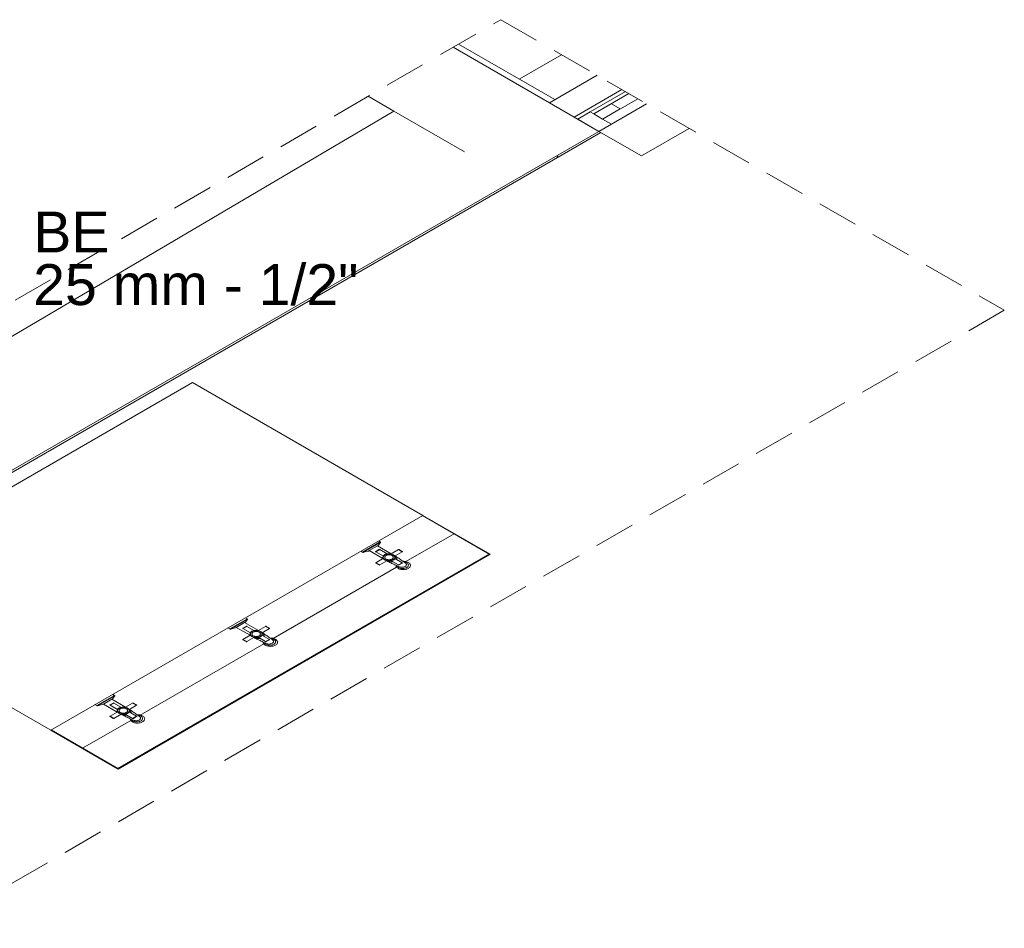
# Model space of a CAD drawing. Header units: millimetres. Extents: x 567 to 934, y -1 to 364.
# Tile 519 of 656: x 820.3 to 825.12, y 3.84 to 8.28. Entities that reach past the tile are written whole.
import ezdxf

# ---------------------------------------------------------------- set-up
doc = ezdxf.new("R2010")
doc.units = ezdxf.units.MM
doc.header["$MEASUREMENT"] = 0
doc.linetypes.add('JIS_02_2.0', pattern=[0.3, 0.2, -0.1])
doc.linetypes.add('NULL', pattern=[0])
doc.layers.add('ARQ FINA', color=8, linetype='Continuous')
doc.layers.add('DI-Área do detalhe', color=10, linetype='JIS_02_2.0', lineweight=0)
doc.layers.add('Textos', color=7, linetype='Continuous', lineweight=9)
doc.styles.add('Arial', font='arial.ttf')

msp = doc.modelspace()

# ---------------------------------------------------------------- linework, layer by layer
at = {"layer": 'ARQ FINA', "lineweight": 5}
for p, q in [((822.8935, 7.8739), (822.4235, 8.1452)), ((822.9194, 7.8889), (822.4495, 8.1602)), ((822.9531, 8.1084), (822.7462, 7.9889)), ((823.1264, 8.0084), (822.8935, 7.8739)), ((822.1334, 7.8327), (822.0078, 7.9052)), ((823.0147, 7.8039), (823.2476, 7.9384)), ((823.0926, 7.8289), (823.2649, 7.9284)), ((823.11, 7.8189), (823.2822, 7.9184)), ((823.3255, 7.8934), (823.1533, 7.7939)), ((822.8935, 7.8739), (823.0147, 7.8039)), ((823.11, 7.8189), (823.1966, 7.8689)), ((823.1966, 7.8689), (823.2399, 7.8439)), ((823.3688, 7.8684), (823.1966, 7.7689)), ((817.5979, 5.1586), (822.1334, 7.8327)), ((822.1334, 7.8327), (822.4778, 7.6339)), ((823.1359, 7.7339), (823.0147, 7.8039)), ((823.0926, 7.8289), (823.032, 7.7939)), ((823.11, 7.8189), (823.0926, 7.8289)), ((823.1533, 7.7939), (823.11, 7.8189)), ((823.1533, 7.7939), (823.11, 7.8189)), ((823.2399, 7.8439), (823.1533, 7.7939)), ((823.032, 7.7939), (823.1359, 7.7339)), ((823.1359, 7.7339), (823.1966, 7.7689)), ((823.1966, 7.7689), (823.1533, 7.7939)), ((823.3438, 7.6139), (823.5767, 7.7484)), ((818.1366, 4.8475), (823.1359, 7.7339)), ((818.1453, 4.8425), (823.1446, 7.7289)), ((823.1359, 7.7339), (823.3438, 7.6139)), ((822.9281, 7.6139), (822.9368, 7.6089)), ((821.149, 6.5067), (819.3303, 5.4567)), ((822.2748, 5.8567), (821.149, 6.5067)), ((820.4562, 4.8067), (822.2748, 5.8567)), ((822.6022, 5.6657), (822.2731, 5.8557)), ((822.2748, 5.8567), (822.6039, 5.6667)), ((821.9804, 5.6767), (822.067, 5.7267)), ((822.0583, 5.7317), (822.067, 5.7267)), ((822.1922, 5.6307), (822.4275, 5.7665)), ((821.9804, 5.6767), (821.9717, 5.6817)), ((822.0678, 5.7243), (821.9845, 5.6762)), ((822.0091, 5.6824), (821.9845, 5.6762)), ((822.0127, 5.6844), (822.0091, 5.6824)), ((822.0127, 5.6844), (822.0536, 5.7081)), ((822.0799, 5.6456), (822.0127, 5.6844)), ((822.0451, 5.6784), (822.0641, 5.6893)), ((822.0606, 5.6893), (822.0451, 5.6804)), ((822.0572, 5.7101), (822.0536, 5.7081)), ((822.0536, 5.7081), (822.1208, 5.6692)), ((822.0678, 5.7243), (822.0572, 5.7101)), ((822.0641, 5.6893), (822.1009, 5.6681)), ((822.1208, 5.6692), (822.1557, 5.6893)), ((822.1747, 5.6784), (822.1557, 5.6893)), ((822.1591, 5.6893), (822.1747, 5.6804)), ((820.7818, 4.6187), (822.6004, 5.6687)), ((820.7852, 4.6167), (822.6039, 5.6667)), ((822.0819, 5.6571), (822.0451, 5.6784)), ((822.0451, 5.6255), (822.0799, 5.6456)), ((822.0989, 5.6346), (822.0641, 5.6145)), ((822.1189, 5.6358), (822.1557, 5.6145)), ((822.1747, 5.6255), (822.1379, 5.6467)), ((822.1747, 5.6784), (822.1398, 5.6583)), ((822.1778, 5.6323), (822.1885, 5.6244)), ((822.6004, 5.6687), (822.6039, 5.6667)), ((822.6022, 5.6657), (822.6039, 5.6667)), ((821.5427, 5.2557), (822.1466, 5.6044)), ((822.0451, 5.6255), (822.0641, 5.6145)), ((822.0606, 5.6145), (822.0451, 5.6235)), ((822.1439, 5.6127), (822.1577, 5.6065)), ((822.1557, 5.6145), (822.1747, 5.6255)), ((822.1747, 5.6235), (822.1591, 5.6145)), ((819.3303, 5.4567), (820.4562, 4.8067)), ((821.3309, 5.3017), (821.4175, 5.3517)), ((821.4183, 5.3493), (821.3349, 5.3012)), ((821.4183, 5.3493), (821.4076, 5.3351)), ((821.4088, 5.3567), (821.4175, 5.3517)), ((821.3309, 5.3017), (821.3222, 5.3067)), ((821.3596, 5.3074), (821.3349, 5.3012)), ((821.3632, 5.3094), (821.3596, 5.3074)), ((821.3632, 5.3094), (821.4041, 5.3331)), ((821.4304, 5.2706), (821.3632, 5.3094)), ((821.3956, 5.3034), (821.4146, 5.3143)), ((821.4111, 5.3143), (821.3956, 5.3054)), ((821.4323, 5.2821), (821.3956, 5.3034)), ((821.4076, 5.3351), (821.4041, 5.3331)), ((821.4041, 5.3331), (821.4713, 5.2942)), ((821.4146, 5.3143), (821.4514, 5.2931)), ((821.4713, 5.2942), (821.5061, 5.3143)), ((821.5251, 5.3034), (821.4903, 5.2833)), ((821.5251, 5.3034), (821.5061, 5.3143)), ((821.5096, 5.3143), (821.5251, 5.3054)), ((821.3956, 5.2505), (821.4304, 5.2706)), ((821.3956, 5.2505), (821.4146, 5.2395)), ((821.4111, 5.2395), (821.3956, 5.2485)), ((821.4494, 5.2596), (821.4146, 5.2395)), ((821.4694, 5.2608), (821.5061, 5.2395)), ((821.5251, 5.2505), (821.4884, 5.2717)), ((821.5061, 5.2395), (821.5251, 5.2505)), ((821.5251, 5.2485), (821.5096, 5.2395)), ((821.5283, 5.2573), (821.539, 5.2494)), ((820.8932, 4.8807), (821.4971, 5.2294)), ((821.4944, 5.2377), (821.5081, 5.2315)), ((820.6814, 4.9267), (820.768, 4.9767)), ((820.7688, 4.9743), (820.6854, 4.9262)), ((820.7136, 4.9344), (820.7545, 4.9581)), ((820.7581, 4.9601), (820.7545, 4.9581)), ((820.7545, 4.9581), (820.8218, 4.9192)), ((820.7688, 4.9743), (820.7581, 4.9601)), ((820.7593, 4.9817), (820.768, 4.9767)), ((820.6814, 4.9267), (820.6726, 4.9317)), ((820.7101, 4.9324), (820.6854, 4.9262)), ((820.7136, 4.9344), (820.7101, 4.9324)), ((820.7809, 4.8956), (820.7136, 4.9344)), ((820.7461, 4.9284), (820.7651, 4.9393)), ((820.7616, 4.9393), (820.7461, 4.9304)), ((820.7828, 4.9071), (820.7461, 4.9284)), ((820.7651, 4.9393), (820.8018, 4.9181)), ((820.8218, 4.9192), (820.8566, 4.9393)), ((820.8756, 4.9284), (820.8408, 4.9083)), ((820.8756, 4.9284), (820.8566, 4.9393)), ((820.8601, 4.9393), (820.8756, 4.9304)), ((820.7461, 4.8755), (820.7809, 4.8956)), ((820.7461, 4.8755), (820.7651, 4.8645)), ((820.7616, 4.8645), (820.7461, 4.8735)), ((820.7999, 4.8846), (820.7651, 4.8645)), ((820.8199, 4.8858), (820.8566, 4.8645)), ((820.8756, 4.8755), (820.8389, 4.8967)), ((820.8449, 4.8627), (820.8586, 4.8565)), ((820.8566, 4.8645), (820.8756, 4.8755)), ((820.8756, 4.8735), (820.8601, 4.8645)), ((820.8787, 4.8823), (820.8895, 4.8744)), ((820.6123, 4.7185), (820.8476, 4.8544)), ((820.7852, 4.6167), (820.4562, 4.8067)), ((820.4579, 4.8077), (820.787, 4.6177)), ((820.7852, 4.6167), (820.7818, 4.6187)), ((820.7852, 4.6167), (820.787, 4.6177))]:
    msp.add_line(p, q, dxfattribs=at)
for points in [[(822.0678, 5.7243), (822.068, 5.7246), (822.0681, 5.7249), (822.0681, 5.7252), (822.0681, 5.7254), (822.068, 5.7257), (822.0679, 5.726), (822.0676, 5.7262), (822.0674, 5.7265), (822.067, 5.7267)], [(822.0451, 5.6804), (822.045, 5.6803), (822.0448, 5.6802), (822.0447, 5.6801), (822.0446, 5.68), (822.0445, 5.6799), (822.0445, 5.6797), (822.0444, 5.6796), (822.0444, 5.6795), (822.0444, 5.6794), (822.0444, 5.6792), (822.0444, 5.6791), (822.0445, 5.679), (822.0445, 5.6789), (822.0446, 5.6788), (822.0447, 5.6787), (822.0448, 5.6786), (822.045, 5.6785), (822.0451, 5.6784)], [(822.0641, 5.6893), (822.0638, 5.6895), (822.0634, 5.6896), (822.063, 5.6897), (822.0626, 5.6898), (822.0622, 5.6898), (822.0617, 5.6897), (822.0613, 5.6896), (822.061, 5.6895), (822.0606, 5.6893)], [(822.1591, 5.6893), (822.1588, 5.6895), (822.1584, 5.6896), (822.158, 5.6897), (822.1576, 5.6898), (822.1572, 5.6898), (822.1568, 5.6897), (822.1564, 5.6896), (822.156, 5.6895), (822.1557, 5.6893)], [(822.1747, 5.6784), (822.1749, 5.6786), (822.1752, 5.6788), (822.1753, 5.679), (822.1754, 5.6792), (822.1754, 5.6795), (822.1753, 5.6797), (822.1752, 5.68), (822.1749, 5.6802), (822.1747, 5.6804)], [(821.9804, 5.6767), (821.9808, 5.6765), (821.9812, 5.6763), (821.9816, 5.6762), (821.9821, 5.6761), (821.9826, 5.6761), (821.983, 5.676), (821.9835, 5.6761), (821.984, 5.6761), (821.9845, 5.6762)], [(822.0815, 5.6574), (822.0805, 5.6553), (822.08, 5.6532), (822.08, 5.6511), (822.0804, 5.649), (822.0812, 5.6469), (822.0825, 5.6449), (822.0842, 5.643), (822.0863, 5.6412), (822.0887, 5.6397), (822.0915, 5.6382), (822.0945, 5.637), (822.0978, 5.6361), (822.1013, 5.6353), (822.1048, 5.6348), (822.1085, 5.6346), (822.1122, 5.6346), (822.1158, 5.6349), (822.1194, 5.6355)], [(822.1298, 5.6634), (822.126, 5.6653), (822.1218, 5.6667), (822.1172, 5.6676), (822.1123, 5.6681), (822.1074, 5.6681), (822.1026, 5.6676), (822.098, 5.6667), (822.0937, 5.6653), (822.09, 5.6634), (822.0868, 5.6613), (822.0844, 5.6588), (822.0827, 5.6561), (822.0818, 5.6534), (822.0818, 5.6505), (822.0827, 5.6477), (822.0844, 5.6451), (822.0868, 5.6426), (822.09, 5.6404), (822.0937, 5.6386), (822.098, 5.6372), (822.1026, 5.6362), (822.1074, 5.6357), (822.1123, 5.6357), (822.1172, 5.6362), (822.1218, 5.6372), (822.126, 5.6386), (822.1298, 5.6404), (822.133, 5.6426), (822.1354, 5.6451), (822.1371, 5.6477), (822.1379, 5.6505), (822.1379, 5.6534), (822.1371, 5.6561), (822.1354, 5.6588), (822.133, 5.6613), (822.1298, 5.6634)], [(822.1009, 5.6681), (822.0978, 5.6677), (822.0948, 5.6671), (822.092, 5.6662), (822.0894, 5.6651), (822.0871, 5.6638), (822.0852, 5.6623), (822.0837, 5.6607), (822.0826, 5.6589), (822.0819, 5.6571)], [(822.0825, 5.6558), (822.0826, 5.6559), (822.0826, 5.6561), (822.0826, 5.6563), (822.0825, 5.6564), (822.0825, 5.6566), (822.0824, 5.6567), (822.0822, 5.6569), (822.0821, 5.657), (822.0819, 5.6571)], [(822.1247, 5.6605), (822.1219, 5.6618), (822.1187, 5.6629), (822.1153, 5.6636), (822.1117, 5.664), (822.1081, 5.664), (822.1045, 5.6636), (822.101, 5.6629), (822.0979, 5.6618), (822.0951, 5.6605), (822.0927, 5.6589), (822.0909, 5.657), (822.0897, 5.6551), (822.089, 5.653), (822.089, 5.6509), (822.0897, 5.6488), (822.0909, 5.6468), (822.0927, 5.645), (822.0951, 5.6434), (822.0979, 5.642), (822.101, 5.641), (822.1045, 5.6403), (822.1081, 5.6399), (822.1117, 5.6399), (822.1153, 5.6403), (822.1187, 5.641), (822.1219, 5.642), (822.1247, 5.6434), (822.127, 5.645), (822.1288, 5.6468), (822.1301, 5.6488), (822.1307, 5.6509), (822.1307, 5.653), (822.1301, 5.6551), (822.1288, 5.657), (822.127, 5.6589), (822.1247, 5.6605)], [(822.0989, 5.6346), (822.1038, 5.6321), (822.1088, 5.6297), (822.1137, 5.6272), (822.1187, 5.6247), (822.1237, 5.6223), (822.1287, 5.6199), (822.1337, 5.6175), (822.1388, 5.6151), (822.1439, 5.6127)], [(822.0997, 5.6351), (822.1026, 5.6339), (822.1056, 5.6329), (822.1088, 5.632), (822.1121, 5.6313), (822.1154, 5.6307), (822.1189, 5.6302), (822.1224, 5.6299), (822.1259, 5.6297), (822.1294, 5.6297)], [(822.1384, 5.6464), (822.1394, 5.6485), (822.1399, 5.6506), (822.1399, 5.6527), (822.1395, 5.6548), (822.1387, 5.6569), (822.1374, 5.6589), (822.1357, 5.6608), (822.1336, 5.6626), (822.1312, 5.6642), (822.1284, 5.6656), (822.1254, 5.6668), (822.1221, 5.6677), (822.1186, 5.6685), (822.115, 5.669), (822.1114, 5.6692), (822.1077, 5.6692), (822.104, 5.6689), (822.1005, 5.6683)], [(822.1009, 5.6681), (822.1011, 5.668), (822.1013, 5.6679), (822.1015, 5.6678), (822.1017, 5.6678), (822.102, 5.6677), (822.1022, 5.6677), (822.1025, 5.6677), (822.1027, 5.6677), (822.103, 5.6677)], [(822.1189, 5.6358), (822.1187, 5.6359), (822.1184, 5.636), (822.1182, 5.636), (822.1179, 5.6361), (822.1176, 5.6362), (822.1174, 5.6362), (822.1171, 5.6362), (822.1168, 5.6362), (822.1165, 5.6361)], [(822.1189, 5.6358), (822.122, 5.6362), (822.125, 5.6368), (822.1278, 5.6377), (822.1304, 5.6388), (822.1326, 5.6401), (822.1345, 5.6416), (822.1361, 5.6432), (822.1372, 5.6449), (822.1379, 5.6467)], [(822.1372, 5.648), (822.1372, 5.6478), (822.1372, 5.6477), (822.1372, 5.6475), (822.1373, 5.6474), (822.1373, 5.6472), (822.1374, 5.6471), (822.1376, 5.647), (822.1377, 5.6468), (822.1379, 5.6467)], [(822.1384, 5.6464), (822.139, 5.6476), (822.1395, 5.6488), (822.1398, 5.6501), (822.1399, 5.6513), (822.1399, 5.6526), (822.1398, 5.6538), (822.1395, 5.655), (822.139, 5.6562), (822.1384, 5.6574)], [(822.1484, 5.6407), (822.1484, 5.6427), (822.1481, 5.6447), (822.1476, 5.6467), (822.1468, 5.6487), (822.1457, 5.6507), (822.1444, 5.6526), (822.1428, 5.6544), (822.1411, 5.6561), (822.1391, 5.6578)], [(822.1778, 5.6323), (822.1737, 5.6352), (822.1696, 5.6382), (822.1654, 5.6411), (822.1612, 5.644), (822.157, 5.6469), (822.1527, 5.6497), (822.1485, 5.6526), (822.1442, 5.6554), (822.1398, 5.6583)], [(822.1439, 5.6127), (822.144, 5.61), (822.1448, 5.6074), (822.1461, 5.6048), (822.1481, 5.6023), (822.1506, 5.6), (822.1536, 5.5979), (822.157, 5.5961), (822.1609, 5.5945), (822.165, 5.5933), (822.1694, 5.5924), (822.174, 5.5918), (822.1787, 5.5916), (822.1834, 5.5917), (822.188, 5.5922), (822.1924, 5.5931), (822.1967, 5.5943), (822.2006, 5.5957), (822.2041, 5.5975), (822.2072, 5.5996), (822.2098, 5.6018), (822.2118, 5.6043), (822.2133, 5.6068), (822.2142, 5.6095), (822.2144, 5.6122), (822.2141, 5.6149), (822.2131, 5.6176), (822.2115, 5.6201), (822.2093, 5.6225), (822.2066, 5.6247), (822.2035, 5.6267), (822.1998, 5.6284), (822.1959, 5.6299), (822.1916, 5.631), (822.1871, 5.6318), (822.1825, 5.6322), (822.1778, 5.6323)], [(822.0451, 5.6255), (822.045, 5.6254), (822.0448, 5.6253), (822.0447, 5.6252), (822.0446, 5.6251), (822.0445, 5.625), (822.0445, 5.6249), (822.0444, 5.6248), (822.0444, 5.6246), (822.0444, 5.6245), (822.0444, 5.6244), (822.0444, 5.6243), (822.0445, 5.6241), (822.0445, 5.624), (822.0446, 5.6239), (822.0447, 5.6238), (822.0448, 5.6237), (822.045, 5.6236), (822.0451, 5.6235)], [(822.0606, 5.6145), (822.061, 5.6144), (822.0613, 5.6143), (822.0617, 5.6142), (822.0622, 5.6141), (822.0626, 5.6141), (822.063, 5.6142), (822.0634, 5.6143), (822.0638, 5.6144), (822.0641, 5.6145)], [(822.1484, 5.6107), (822.1496, 5.6081), (822.1515, 5.6057), (822.154, 5.6035), (822.1571, 5.6016), (822.1607, 5.6), (822.1647, 5.5987), (822.169, 5.5978), (822.1734, 5.5973), (822.178, 5.5973), (822.1825, 5.5976), (822.1869, 5.5984), (822.191, 5.5996), (822.1947, 5.6011), (822.1979, 5.603), (822.2005, 5.6051), (822.2026, 5.6075), (822.2039, 5.61), (822.2046, 5.6126), (822.2045, 5.6152), (822.2037, 5.6178), (822.2021, 5.6203), (822.1999, 5.6226), (822.1971, 5.6247), (822.1937, 5.6265), (822.1899, 5.6279), (822.1858, 5.629), (822.1814, 5.6297)], [(822.1557, 5.6145), (822.156, 5.6144), (822.1564, 5.6143), (822.1568, 5.6142), (822.1572, 5.6141), (822.1576, 5.6141), (822.158, 5.6142), (822.1584, 5.6143), (822.1588, 5.6144), (822.1591, 5.6145)], [(822.1577, 5.6065), (822.1606, 5.6051), (822.1639, 5.604), (822.1675, 5.6033), (822.1712, 5.6029), (822.175, 5.6029), (822.1788, 5.6033), (822.1823, 5.604), (822.1856, 5.6051), (822.1885, 5.6065)], [(822.1747, 5.6235), (822.1749, 5.6237), (822.1752, 5.6239), (822.1753, 5.6241), (822.1754, 5.6244), (822.1754, 5.6246), (822.1753, 5.6249), (822.1752, 5.6251), (822.1749, 5.6253), (822.1747, 5.6255)], [(822.1885, 5.6065), (822.191, 5.6082), (822.1929, 5.6101), (822.1942, 5.6122), (822.1949, 5.6143), (822.1949, 5.6165), (822.1942, 5.6187), (822.1929, 5.6208), (822.191, 5.6227), (822.1885, 5.6244)], [(821.4183, 5.3493), (821.4185, 5.3496), (821.4186, 5.3499), (821.4186, 5.3502), (821.4186, 5.3504), (821.4185, 5.3507), (821.4183, 5.351), (821.4181, 5.3512), (821.4178, 5.3515), (821.4175, 5.3517)], [(821.3309, 5.3017), (821.3313, 5.3015), (821.3317, 5.3013), (821.3321, 5.3012), (821.3326, 5.3011), (821.333, 5.3011), (821.3335, 5.301), (821.334, 5.3011), (821.3345, 5.3011), (821.3349, 5.3012)], [(821.3956, 5.3054), (821.3953, 5.3052), (821.3951, 5.305), (821.3949, 5.3047), (821.3949, 5.3045), (821.3949, 5.3042), (821.3949, 5.304), (821.3951, 5.3038), (821.3953, 5.3036), (821.3956, 5.3034)], [(821.4146, 5.3143), (821.4143, 5.3145), (821.4139, 5.3146), (821.4135, 5.3147), (821.4131, 5.3148), (821.4126, 5.3148), (821.4122, 5.3147), (821.4118, 5.3146), (821.4114, 5.3145), (821.4111, 5.3143)], [(821.4889, 5.2714), (821.4898, 5.2735), (821.4903, 5.2756), (821.4904, 5.2777), (821.49, 5.2798), (821.4891, 5.2819), (821.4879, 5.2839), (821.4862, 5.2858), (821.4841, 5.2876), (821.4816, 5.2892), (821.4789, 5.2906), (821.4758, 5.2918), (821.4726, 5.2927), (821.4691, 5.2935), (821.4655, 5.294), (821.4619, 5.2942), (821.4582, 5.2942), (821.4545, 5.2939), (821.451, 5.2933)], [(821.5096, 5.3143), (821.5093, 5.3145), (821.5089, 5.3146), (821.5085, 5.3147), (821.5081, 5.3148), (821.5077, 5.3148), (821.5072, 5.3147), (821.5068, 5.3146), (821.5065, 5.3145), (821.5061, 5.3143)], [(821.5251, 5.3034), (821.5254, 5.3036), (821.5256, 5.3038), (821.5258, 5.304), (821.5259, 5.3042), (821.5259, 5.3045), (821.5258, 5.3047), (821.5256, 5.305), (821.5254, 5.3052), (821.5251, 5.3054)], [(821.3956, 5.2505), (821.3953, 5.2503), (821.3951, 5.2501), (821.3949, 5.2499), (821.3949, 5.2496), (821.3949, 5.2494), (821.3949, 5.2491), (821.3951, 5.2489), (821.3953, 5.2487), (821.3956, 5.2485)], [(821.4319, 5.2824), (821.431, 5.2803), (821.4305, 5.2782), (821.4304, 5.2761), (821.4309, 5.274), (821.4317, 5.2719), (821.433, 5.2699), (821.4347, 5.268), (821.4368, 5.2662), (821.4392, 5.2647), (821.442, 5.2632), (821.445, 5.262), (821.4483, 5.2611), (821.4517, 5.2603), (821.4553, 5.2598), (821.459, 5.2596), (821.4627, 5.2596), (821.4663, 5.2599), (821.4699, 5.2605)], [(821.4514, 5.2931), (821.4482, 5.2927), (821.4452, 5.2921), (821.4424, 5.2912), (821.4399, 5.2901), (821.4376, 5.2888), (821.4357, 5.2873), (821.4342, 5.2857), (821.433, 5.2839), (821.4323, 5.2821)], [(821.4803, 5.2884), (821.4765, 5.2903), (821.4723, 5.2917), (821.4677, 5.2926), (821.4628, 5.2931), (821.4579, 5.2931), (821.4531, 5.2926), (821.4485, 5.2917), (821.4442, 5.2903), (821.4404, 5.2884), (821.4373, 5.2863), (821.4348, 5.2838), (821.4332, 5.2811), (821.4323, 5.2784), (821.4323, 5.2755), (821.4332, 5.2727), (821.4348, 5.2701), (821.4373, 5.2676), (821.4404, 5.2654), (821.4442, 5.2636), (821.4485, 5.2622), (821.4531, 5.2612), (821.4579, 5.2607), (821.4628, 5.2607), (821.4677, 5.2612), (821.4723, 5.2622), (821.4765, 5.2636), (821.4803, 5.2654), (821.4834, 5.2676), (821.4859, 5.2701), (821.4876, 5.2727), (821.4884, 5.2755), (821.4884, 5.2784), (821.4876, 5.2811), (821.4859, 5.2838), (821.4834, 5.2863), (821.4803, 5.2884)], [(821.433, 5.2808), (821.433, 5.2809), (821.4331, 5.2811), (821.4331, 5.2813), (821.433, 5.2814), (821.4329, 5.2816), (821.4328, 5.2817), (821.4327, 5.2819), (821.4325, 5.282), (821.4323, 5.2821)], [(821.4752, 5.2855), (821.4724, 5.2868), (821.4692, 5.2879), (821.4658, 5.2886), (821.4622, 5.289), (821.4585, 5.289), (821.4549, 5.2886), (821.4515, 5.2879), (821.4484, 5.2868), (821.4456, 5.2855), (821.4432, 5.2839), (821.4414, 5.282), (821.4402, 5.2801), (821.4395, 5.278), (821.4395, 5.2759), (821.4402, 5.2738), (821.4414, 5.2718), (821.4432, 5.27), (821.4456, 5.2684), (821.4484, 5.267), (821.4515, 5.266), (821.4549, 5.2653), (821.4585, 5.2649), (821.4622, 5.2649), (821.4658, 5.2653), (821.4692, 5.266), (821.4724, 5.267), (821.4752, 5.2684), (821.4775, 5.27), (821.4793, 5.2718), (821.4806, 5.2738), (821.4812, 5.2759), (821.4812, 5.278), (821.4806, 5.2801), (821.4793, 5.282), (821.4775, 5.2839), (821.4752, 5.2855)], [(821.4494, 5.2596), (821.4543, 5.2571), (821.4592, 5.2547), (821.4642, 5.2522), (821.4692, 5.2497), (821.4742, 5.2473), (821.4792, 5.2449), (821.4842, 5.2425), (821.4893, 5.2401), (821.4944, 5.2377)], [(821.4502, 5.2601), (821.4531, 5.2589), (821.4561, 5.2579), (821.4593, 5.257), (821.4626, 5.2563), (821.4659, 5.2557), (821.4694, 5.2552), (821.4728, 5.2549), (821.4763, 5.2547), (821.4799, 5.2547)], [(821.4514, 5.2931), (821.4515, 5.293), (821.4518, 5.2929), (821.452, 5.2928), (821.4522, 5.2928), (821.4525, 5.2927), (821.4527, 5.2927), (821.453, 5.2927), (821.4532, 5.2927), (821.4535, 5.2927)], [(821.4694, 5.2608), (821.4692, 5.2609), (821.4689, 5.261), (821.4687, 5.261), (821.4684, 5.2611), (821.4681, 5.2612), (821.4678, 5.2612), (821.4676, 5.2612), (821.4673, 5.2612), (821.467, 5.2611)], [(821.4694, 5.2608), (821.4725, 5.2612), (821.4755, 5.2618), (821.4783, 5.2627), (821.4808, 5.2638), (821.4831, 5.2651), (821.485, 5.2666), (821.4866, 5.2682), (821.4877, 5.2699), (821.4884, 5.2717)], [(821.4877, 5.273), (821.4877, 5.2728), (821.4877, 5.2727), (821.4877, 5.2725), (821.4877, 5.2724), (821.4878, 5.2722), (821.4879, 5.2721), (821.488, 5.272), (821.4882, 5.2718), (821.4884, 5.2717)], [(821.4889, 5.2714), (821.4895, 5.2726), (821.49, 5.2738), (821.4903, 5.2751), (821.4904, 5.2763), (821.4904, 5.2776), (821.4902, 5.2788), (821.4899, 5.28), (821.4895, 5.2812), (821.4889, 5.2824)], [(821.4989, 5.2657), (821.4989, 5.2677), (821.4986, 5.2697), (821.498, 5.2717), (821.4972, 5.2737), (821.4962, 5.2757), (821.4949, 5.2776), (821.4933, 5.2794), (821.4915, 5.2811), (821.4895, 5.2828)], [(821.5283, 5.2573), (821.5242, 5.2602), (821.52, 5.2632), (821.5159, 5.2661), (821.5117, 5.269), (821.5075, 5.2719), (821.5032, 5.2747), (821.4989, 5.2776), (821.4946, 5.2804), (821.4903, 5.2833)], [(821.4944, 5.2377), (821.4945, 5.235), (821.4953, 5.2324), (821.4966, 5.2298), (821.4986, 5.2273), (821.501, 5.225), (821.504, 5.2229), (821.5075, 5.2211), (821.5113, 5.2195), (821.5155, 5.2183), (821.5199, 5.2174), (821.5245, 5.2168), (821.5292, 5.2166), (821.5339, 5.2167), (821.5385, 5.2172), (821.5429, 5.2181), (821.5471, 5.2193), (821.5511, 5.2207), (821.5546, 5.2225), (821.5577, 5.2246), (821.5603, 5.2268), (821.5623, 5.2293), (821.5638, 5.2318), (821.5647, 5.2345), (821.5649, 5.2372), (821.5646, 5.2399), (821.5636, 5.2426), (821.562, 5.2451), (821.5598, 5.2475), (821.5571, 5.2497), (821.5539, 5.2517), (821.5503, 5.2534), (821.5464, 5.2549), (821.5421, 5.256), (821.5376, 5.2568), (821.533, 5.2572), (821.5283, 5.2573)], [(821.4989, 5.2357), (821.5001, 5.2331), (821.502, 5.2307), (821.5045, 5.2285), (821.5076, 5.2266), (821.5111, 5.225), (821.5151, 5.2237), (821.5194, 5.2228), (821.5239, 5.2223), (821.5285, 5.2223), (821.533, 5.2226), (821.5374, 5.2234), (821.5414, 5.2246), (821.5451, 5.2261), (821.5484, 5.228), (821.551, 5.2301), (821.5531, 5.2325), (821.5544, 5.235), (821.5551, 5.2376), (821.555, 5.2402), (821.5541, 5.2428), (821.5526, 5.2453), (821.5504, 5.2476), (821.5476, 5.2497), (821.5442, 5.2515), (821.5404, 5.2529), (821.5362, 5.254), (821.5318, 5.2547)], [(821.5251, 5.2485), (821.5254, 5.2487), (821.5256, 5.2489), (821.5258, 5.2491), (821.5259, 5.2494), (821.5259, 5.2496), (821.5258, 5.2499), (821.5256, 5.2501), (821.5254, 5.2503), (821.5251, 5.2505)], [(821.539, 5.2315), (821.5403, 5.2323), (821.5415, 5.2332), (821.5425, 5.2341), (821.5434, 5.2351), (821.5441, 5.2361), (821.5447, 5.2372), (821.5451, 5.2382), (821.5453, 5.2393), (821.5454, 5.2404), (821.5453, 5.2415), (821.5451, 5.2426), (821.5447, 5.2437), (821.5441, 5.2447), (821.5434, 5.2458), (821.5425, 5.2467), (821.5415, 5.2477), (821.5403, 5.2485), (821.539, 5.2494)], [(821.4111, 5.2395), (821.4114, 5.2394), (821.4118, 5.2393), (821.4122, 5.2392), (821.4126, 5.2391), (821.4131, 5.2391), (821.4135, 5.2392), (821.4139, 5.2393), (821.4143, 5.2394), (821.4146, 5.2395)], [(821.5061, 5.2395), (821.5065, 5.2394), (821.5068, 5.2393), (821.5072, 5.2392), (821.5077, 5.2391), (821.5081, 5.2391), (821.5085, 5.2392), (821.5089, 5.2393), (821.5093, 5.2394), (821.5096, 5.2395)], [(821.5081, 5.2315), (821.5111, 5.2301), (821.5144, 5.229), (821.5179, 5.2283), (821.5217, 5.2279), (821.5255, 5.2279), (821.5292, 5.2283), (821.5328, 5.229), (821.5361, 5.2301), (821.539, 5.2315)], [(820.7688, 4.9743), (820.7689, 4.9746), (820.769, 4.9749), (820.7691, 4.9752), (820.7691, 4.9754), (820.769, 4.9757), (820.7688, 4.976), (820.7686, 4.9762), (820.7683, 4.9765), (820.768, 4.9767)], [(820.6814, 4.9267), (820.6817, 4.9265), (820.6821, 4.9263), (820.6826, 4.9262), (820.683, 4.9261), (820.6835, 4.9261), (820.684, 4.926), (820.6845, 4.9261), (820.685, 4.9261), (820.6854, 4.9262)], [(820.7461, 4.9304), (820.7459, 4.9303), (820.7458, 4.9302), (820.7457, 4.9301), (820.7456, 4.93), (820.7455, 4.9299), (820.7454, 4.9297), (820.7454, 4.9296), (820.7454, 4.9295), (820.7453, 4.9294), (820.7454, 4.9292), (820.7454, 4.9291), (820.7454, 4.929), (820.7455, 4.9289), (820.7456, 4.9288), (820.7457, 4.9287), (820.7458, 4.9286), (820.7459, 4.9285), (820.7461, 4.9284)], [(820.7651, 4.9393), (820.7647, 4.9395), (820.7644, 4.9396), (820.764, 4.9397), (820.7635, 4.9398), (820.7631, 4.9398), (820.7627, 4.9397), (820.7623, 4.9396), (820.7619, 4.9395), (820.7616, 4.9393)], [(820.8018, 4.9181), (820.7987, 4.9177), (820.7957, 4.9171), (820.7929, 4.9162), (820.7904, 4.9151), (820.7881, 4.9138), (820.7862, 4.9123), (820.7847, 4.9107), (820.7835, 4.9089), (820.7828, 4.9071)], [(820.8308, 4.9134), (820.827, 4.9153), (820.8227, 4.9167), (820.8181, 4.9176), (820.8133, 4.9181), (820.8084, 4.9181), (820.8036, 4.9176), (820.7989, 4.9167), (820.7947, 4.9153), (820.7909, 4.9134), (820.7878, 4.9113), (820.7853, 4.9088), (820.7836, 4.9061), (820.7828, 4.9034), (820.7828, 4.9005), (820.7836, 4.8977), (820.7853, 4.8951), (820.7878, 4.8926), (820.7909, 4.8904), (820.7947, 4.8886), (820.7989, 4.8872), (820.8036, 4.8862), (820.8084, 4.8857), (820.8133, 4.8857), (820.8181, 4.8862), (820.8227, 4.8872), (820.827, 4.8886), (820.8308, 4.8904), (820.8339, 4.8926), (820.8364, 4.8951), (820.8381, 4.8977), (820.8389, 4.9005), (820.8389, 4.9034), (820.8381, 4.9061), (820.8364, 4.9088), (820.8339, 4.9113), (820.8308, 4.9134)], [(820.8256, 4.9105), (820.8228, 4.9118), (820.8197, 4.9129), (820.8163, 4.9136), (820.8127, 4.914), (820.809, 4.914), (820.8054, 4.9136), (820.802, 4.9129), (820.7988, 4.9118), (820.7961, 4.9105), (820.7937, 4.9089), (820.7919, 4.907), (820.7906, 4.9051), (820.79, 4.903), (820.79, 4.9009), (820.7906, 4.8988), (820.7919, 4.8968), (820.7937, 4.895), (820.7961, 4.8934), (820.7988, 4.892), (820.802, 4.891), (820.8054, 4.8903), (820.809, 4.8899), (820.8127, 4.8899), (820.8163, 4.8903), (820.8197, 4.891), (820.8228, 4.892), (820.8256, 4.8934), (820.828, 4.895), (820.8298, 4.8968), (820.8311, 4.8988), (820.8317, 4.9009), (820.8317, 4.903), (820.8311, 4.9051), (820.8298, 4.907), (820.828, 4.9089), (820.8256, 4.9105)], [(820.8394, 4.8964), (820.8403, 4.8985), (820.8408, 4.9006), (820.8409, 4.9027), (820.8405, 4.9048), (820.8396, 4.9069), (820.8383, 4.9089), (820.8366, 4.9108), (820.8346, 4.9126), (820.8321, 4.9142), (820.8294, 4.9156), (820.8263, 4.9168), (820.823, 4.9177), (820.8196, 4.9185), (820.816, 4.919), (820.8123, 4.9192), (820.8086, 4.9192), (820.805, 4.9189), (820.8014, 4.9183)], [(820.8018, 4.9181), (820.802, 4.918), (820.8022, 4.9179), (820.8025, 4.9178), (820.8027, 4.9178), (820.8029, 4.9177), (820.8032, 4.9177), (820.8035, 4.9177), (820.8037, 4.9177), (820.804, 4.9177)], [(820.8601, 4.9393), (820.8598, 4.9395), (820.8594, 4.9396), (820.859, 4.9397), (820.8586, 4.9398), (820.8581, 4.9398), (820.8577, 4.9397), (820.8573, 4.9396), (820.8569, 4.9395), (820.8566, 4.9393)], [(820.8756, 4.9284), (820.8759, 4.9286), (820.8761, 4.9288), (820.8763, 4.929), (820.8763, 4.9292), (820.8763, 4.9295), (820.8763, 4.9297), (820.8761, 4.93), (820.8759, 4.9302), (820.8756, 4.9304)], [(820.7461, 4.8755), (820.7459, 4.8754), (820.7458, 4.8753), (820.7457, 4.8752), (820.7456, 4.8751), (820.7455, 4.875), (820.7454, 4.8749), (820.7454, 4.8748), (820.7454, 4.8746), (820.7453, 4.8745), (820.7454, 4.8744), (820.7454, 4.8743), (820.7454, 4.8741), (820.7455, 4.874), (820.7456, 4.8739), (820.7457, 4.8738), (820.7458, 4.8737), (820.7459, 4.8736), (820.7461, 4.8735)], [(820.7616, 4.8645), (820.7618, 4.8645), (820.7619, 4.8644), (820.7621, 4.8643), (820.7623, 4.8643), (820.7625, 4.8642), (820.7627, 4.8642), (820.7629, 4.8641), (820.7631, 4.8641), (820.7633, 4.8641), (820.7635, 4.8641), (820.7638, 4.8641), (820.764, 4.8642), (820.7642, 4.8642), (820.7644, 4.8643), (820.7646, 4.8643), (820.7647, 4.8644), (820.7649, 4.8645), (820.7651, 4.8645)], [(820.7824, 4.9074), (820.7815, 4.9053), (820.781, 4.9032), (820.7809, 4.9011), (820.7813, 4.899), (820.7822, 4.8969), (820.7835, 4.8949), (820.7852, 4.893), (820.7872, 4.8912), (820.7897, 4.8897), (820.7924, 4.8882), (820.7955, 4.887), (820.7988, 4.8861), (820.8022, 4.8853), (820.8058, 4.8848), (820.8095, 4.8846), (820.8132, 4.8846), (820.8168, 4.8849), (820.8204, 4.8855)], [(820.7835, 4.9058), (820.7835, 4.9059), (820.7835, 4.9061), (820.7835, 4.9063), (820.7835, 4.9064), (820.7834, 4.9066), (820.7833, 4.9067), (820.7832, 4.9069), (820.783, 4.907), (820.7828, 4.9071)], [(820.7999, 4.8846), (820.8048, 4.8821), (820.8097, 4.8797), (820.8147, 4.8772), (820.8196, 4.8747), (820.8246, 4.8723), (820.8297, 4.8699), (820.8347, 4.8675), (820.8398, 4.8651), (820.8449, 4.8627)], [(820.8007, 4.8851), (820.8036, 4.8839), (820.8066, 4.8829), (820.8098, 4.882), (820.813, 4.8813), (820.8164, 4.8807), (820.8198, 4.8802), (820.8233, 4.8799), (820.8268, 4.8797), (820.8303, 4.8797)], [(820.8199, 4.8858), (820.8196, 4.8859), (820.8194, 4.886), (820.8192, 4.886), (820.8189, 4.8861), (820.8186, 4.8862), (820.8183, 4.8862), (820.818, 4.8862), (820.8178, 4.8862), (820.8175, 4.8861)], [(820.8199, 4.8858), (820.823, 4.8862), (820.826, 4.8868), (820.8288, 4.8877), (820.8313, 4.8888), (820.8336, 4.8901), (820.8355, 4.8916), (820.837, 4.8932), (820.8382, 4.8949), (820.8389, 4.8967)], [(820.8382, 4.898), (820.8381, 4.8978), (820.8381, 4.8977), (820.8382, 4.8975), (820.8382, 4.8974), (820.8383, 4.8972), (820.8384, 4.8971), (820.8385, 4.897), (820.8387, 4.8968), (820.8389, 4.8967)], [(820.8394, 4.8964), (820.84, 4.8976), (820.8404, 4.8988), (820.8407, 4.9001), (820.8409, 4.9013), (820.8409, 4.9026), (820.8407, 4.9038), (820.8404, 4.905), (820.84, 4.9062), (820.8393, 4.9074)], [(820.8494, 4.8907), (820.8493, 4.8927), (820.8491, 4.8947), (820.8485, 4.8967), (820.8477, 4.8987), (820.8467, 4.9007), (820.8453, 4.9026), (820.8438, 4.9044), (820.842, 4.9061), (820.84, 4.9078)], [(820.8788, 4.8823), (820.8746, 4.8852), (820.8705, 4.8882), (820.8664, 4.8911), (820.8622, 4.894), (820.8579, 4.8969), (820.8537, 4.8997), (820.8494, 4.9026), (820.8451, 4.9054), (820.8408, 4.9083)], [(820.8449, 4.8627), (820.845, 4.86), (820.8457, 4.8574), (820.8471, 4.8548), (820.849, 4.8523), (820.8515, 4.85), (820.8545, 4.8479), (820.858, 4.8461), (820.8618, 4.8445), (820.866, 4.8433), (820.8704, 4.8424), (820.875, 4.8418), (820.8797, 4.8416), (820.8843, 4.8417), (820.889, 4.8422), (820.8934, 4.8431), (820.8976, 4.8443), (820.9015, 4.8457), (820.9051, 4.8475), (820.9082, 4.8496), (820.9108, 4.8518), (820.9128, 4.8543), (820.9143, 4.8568), (820.9152, 4.8595), (820.9154, 4.8622), (820.915, 4.8649), (820.914, 4.8676), (820.9125, 4.8701), (820.9103, 4.8725), (820.9076, 4.8747), (820.9044, 4.8767), (820.9008, 4.8784), (820.8968, 4.8799), (820.8926, 4.881), (820.8881, 4.8818), (820.8834, 4.8822), (820.8788, 4.8823)], [(820.8494, 4.8607), (820.8506, 4.8581), (820.8524, 4.8557), (820.855, 4.8535), (820.858, 4.8516), (820.8616, 4.85), (820.8656, 4.8487), (820.8699, 4.8478), (820.8744, 4.8473), (820.879, 4.8473), (820.8835, 4.8476), (820.8878, 4.8484), (820.8919, 4.8496), (820.8956, 4.8511), (820.8988, 4.853), (820.9015, 4.8551), (820.9035, 4.8575), (820.9049, 4.86), (820.9055, 4.8626), (820.9054, 4.8652), (820.9046, 4.8678), (820.9031, 4.8703), (820.9009, 4.8726), (820.8981, 4.8747), (820.8947, 4.8765), (820.8909, 4.8779), (820.8867, 4.879), (820.8823, 4.8797)], [(820.8566, 4.8645), (820.8569, 4.8644), (820.8573, 4.8643), (820.8577, 4.8642), (820.8581, 4.8641), (820.8586, 4.8641), (820.859, 4.8642), (820.8594, 4.8643), (820.8598, 4.8644), (820.8601, 4.8645)], [(820.8756, 4.8735), (820.8759, 4.8737), (820.8761, 4.8739), (820.8763, 4.8741), (820.8763, 4.8744), (820.8763, 4.8746), (820.8763, 4.8749), (820.8761, 4.8751), (820.8759, 4.8753), (820.8756, 4.8755)], [(820.8895, 4.8565), (820.892, 4.8582), (820.8939, 4.8601), (820.8952, 4.8622), (820.8958, 4.8643), (820.8958, 4.8665), (820.8952, 4.8687), (820.8939, 4.8708), (820.892, 4.8727), (820.8895, 4.8744)], [(820.8586, 4.8565), (820.8615, 4.8551), (820.8648, 4.854), (820.8684, 4.8533), (820.8722, 4.8529), (820.876, 4.8529), (820.8797, 4.8533), (820.8833, 4.854), (820.8866, 4.8551), (820.8895, 4.8565)]]:
    msp.add_lwpolyline(points, dxfattribs=at)
at = {"layer": 'DI-Área do detalhe'}
msp.add_lwpolyline([(817.4242, 5.2589), (822.6564, 8.2797), (825.1169, 6.8591), (819.8847, 3.8383), (817.4242, 5.2589)], dxfattribs=at)

# ---------------------------------------------------------------- texts
at = {"layer": 'Textos', "linetype": 'NULL', "char_height": 0.2, "attachment_point": 7, "line_spacing_factor": 0.6, "style": 'Arial'}
for s, insert, width in [('BE', (820.3706, 7.1419), 0.745732), ('25 mm - 1/2"', (820.3706, 6.8819), 3.178963)]:
    msp.add_mtext(s, dxfattribs=dict(at, insert=insert, width=width))

doc.saveas('drawing.dxf')
